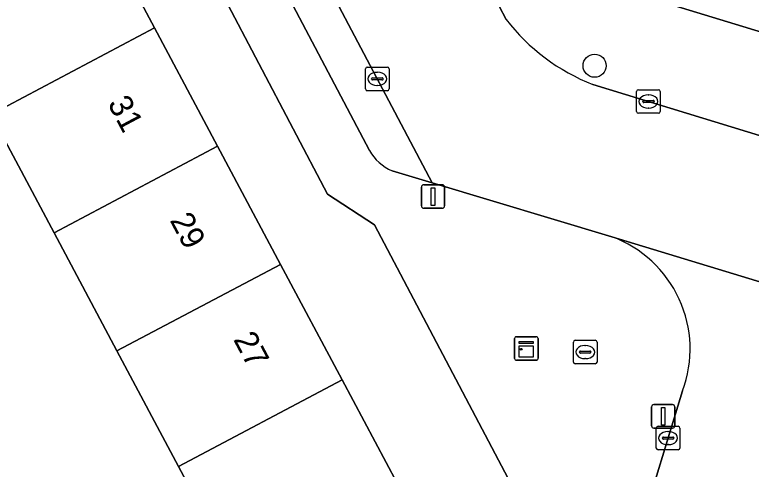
# Model space of a CAD drawing. Extents: x 160304 to 160955, y 383684 to 384161.
# Drawn here: x 160683.55 to 160714.82, y 383838.38 to 383857.69 of the extents above; entities that cross this region are included whole.
import ezdxf

# ---------------------------------------------------------------- set-up
doc = ezdxf.new("R2010")
doc.units = 0
for name, color, linetype in [('IMGEO_Boom', 7, 'Continuous'), ('IMGEO_Erf', 7, 'Continuous'), ('IMGEO_Kast', 7, 'Continuous'), ('IMGEO_Kolk', 7, 'Continuous'), ('IMGEO_Lichtmast', 7, 'Continuous'), ('IMGEO_Pand', 7, 'Continuous'), ('IMGEO_Pand_nummerreeks', 7, 'Continuous'), ('IMGEO_Parkeervlak_open', 7, 'Continuous'), ('IMGEO_Rijbaan_lokaal_open', 7, 'Continuous'), ('IMGEO_Voetpad_open', 7, 'Continuous')]:
    doc.layers.add(name, color=color, linetype=linetype)

msp = doc.modelspace()

# ---------------------------------------------------------------- linework, layer by layer
at = {"layer": 'IMGEO_Boom'}
msp.add_circle((160708.169, 383855.527), 0.489, dxfattribs=at)
at = {"layer": 'IMGEO_Erf'}
for points in [[(160696.844, 383882.915), (160709.724, 383858.649), (160729.382, 383852.644), (160784.889, 383882.06), (160783.419, 383884.791), (160777.227, 383881.501), (160772.2, 383878.83), (160767.173, 383876.159), (160762.146, 383873.488), (160757.119, 383870.817), (160752.092, 383868.146), (160747.065, 383865.475), (160742.038, 383862.804), (160737.011, 383860.133), (160729.196, 383855.981), (160720.48, 383858.649), (160711.848, 383861.291), (160707.647, 383869.198), (160704.955, 383874.264), (160702.264, 383879.33), (160699.572, 383884.396)], [(160706.29, 383834.575), (160698.822, 383848.768), (160696.833, 383850.07), (160689.542, 383863.958), (160687.096, 383862.66), (160686.663, 383862.43), (160689.481, 383857.138), (160692.156, 383852.115), (160694.833, 383847.089), (160697.446, 383842.182), (160701.657, 383834.275), (160698.945, 383825.386), (160697.309, 383820.026), (160695.709, 383814.78), (160694.073, 383809.418), (160692.164, 383803.164), (160696.3, 383801.889)]]:
    msp.add_lwpolyline(points, close=True, dxfattribs=at)
msp.add_lwpolyline([(160679.665, 383807.898), (160685.059, 383806.252), (160686.712, 383811.669), (160688.346, 383817.026), (160689.947, 383822.272), (160691.583, 383827.636), (160693.298, 383833.257), (160690.506, 383838.5), (160687.891, 383843.41), (160685.222, 383848.423), (160682.541, 383853.456)], dxfattribs=at)
at = {"layer": 'IMGEO_Kast'}
for p, q in [((160704.771, 383843.092), (160704.771, 383843.933)), ((160704.771, 383843.933), (160704.771, 383843.092)), ((160704.846, 383844.017), (160705.687, 383844.017)), ((160705.687, 383844.017), (160704.846, 383844.017)), ((160705.771, 383843.942), (160705.771, 383843.101)), ((160705.771, 383843.101), (160705.771, 383843.942)), ((160705.696, 383843.017), (160704.855, 383843.017)), ((160704.855, 383843.017), (160705.696, 383843.017))]:
    msp.add_line(p, q, dxfattribs=at)
for points in [[(160704.966, 383843.807), (160705.566, 383843.807), (160705.566, 383843.722), (160704.966, 383843.722), (160704.966, 383843.807)], [(160704.966, 383843.632), (160705.566, 383843.632), (160705.566, 383843.143), (160704.966, 383843.143), (160704.966, 383843.632)]]:
    msp.add_lwpolyline(points, dxfattribs=at)
msp.add_circle((160705.05, 383843.481), 0.0377, dxfattribs=at)
for centre, start, end in [((160704.849, 383843.939), 92.4484, 184.2845), ((160704.849, 383843.939), 92.4484, 184.2845), ((160705.693, 383843.939), 2.4484, 94.2845), ((160705.693, 383843.939), 2.4484, 94.2845), ((160704.849, 383843.095), 182.4484, 274.2845), ((160704.849, 383843.095), 182.4484, 274.2845), ((160705.693, 383843.095), 272.4484, 4.2845), ((160705.693, 383843.095), 272.4484, 4.2845)]:
    msp.add_arc(centre, 0.0779, start, end, dxfattribs=at)
at = {"layer": 'IMGEO_Kolk'}
for p, q in [((160698.445, 383854.541), (160698.445, 383855.393)), ((160698.52, 383855.467), (160699.372, 383855.467)), ((160698.933, 383855.247), (160698.958, 383855.247)), ((160699.446, 383855.393), (160699.446, 383854.541)), ((160698.704, 383854.961), (160698.704, 383854.973)), ((160699.142, 383854.924), (160698.744, 383854.924)), ((160698.747, 383855.01), (160699.145, 383855.01)), ((160699.188, 383854.973), (160699.188, 383854.961)), ((160698.956, 383854.687), (160698.931, 383854.687)), ((160699.372, 383854.467), (160698.52, 383854.467)), ((160709.953, 383853.583), (160709.953, 383854.435)), ((160710.028, 383854.509), (160710.88, 383854.509)), ((160710.441, 383854.289), (160710.466, 383854.289)), ((160710.954, 383854.435), (160710.954, 383853.583)), ((160710.212, 383854.003), (160710.212, 383854.015)), ((160710.65, 383853.966), (160710.252, 383853.966)), ((160710.255, 383854.052), (160710.653, 383854.052)), ((160710.696, 383854.015), (160710.696, 383854.003)), ((160710.464, 383853.729), (160710.439, 383853.729)), ((160710.88, 383853.509), (160710.028, 383853.509)), ((160707.271, 383842.938), (160707.271, 383843.79)), ((160707.346, 383843.864), (160708.198, 383843.864)), ((160707.759, 383843.644), (160707.784, 383843.644)), ((160708.272, 383843.79), (160708.272, 383842.938)), ((160707.53, 383843.358), (160707.53, 383843.37)), ((160707.968, 383843.321), (160707.57, 383843.321)), ((160707.573, 383843.407), (160707.971, 383843.407)), ((160708.014, 383843.37), (160708.014, 383843.358)), ((160707.782, 383843.084), (160707.757, 383843.084)), ((160708.198, 383842.864), (160707.346, 383842.864)), ((160710.863, 383840.209), (160711.715, 383840.209)), ((160710.788, 383839.283), (160710.788, 383840.135)), ((160711.276, 383839.989), (160711.301, 383839.989)), ((160711.789, 383840.135), (160711.789, 383839.283)), ((160711.047, 383839.703), (160711.047, 383839.715)), ((160711.485, 383839.666), (160711.087, 383839.666)), ((160711.09, 383839.752), (160711.488, 383839.752)), ((160711.531, 383839.715), (160711.531, 383839.703)), ((160711.299, 383839.429), (160711.274, 383839.429)), ((160711.715, 383839.209), (160710.863, 383839.209))]:
    msp.add_line(p, q, dxfattribs=at)
for points in [[(160698.445, 383854.541), (160698.445, 383855.393)], [(160698.52, 383855.467), (160699.372, 383855.467)], [(160699.446, 383855.393), (160699.446, 383854.541)], [(160699.372, 383854.467), (160698.52, 383854.467)], [(160709.953, 383853.583), (160709.953, 383854.435)], [(160710.028, 383854.509), (160710.88, 383854.509)], [(160710.954, 383854.435), (160710.954, 383853.583)], [(160710.88, 383853.509), (160710.028, 383853.509)], [(160707.271, 383842.938), (160707.271, 383843.79)], [(160707.346, 383843.864), (160708.198, 383843.864)], [(160708.272, 383843.79), (160708.272, 383842.938)], [(160708.198, 383842.864), (160707.346, 383842.864)], [(160710.863, 383840.209), (160711.715, 383840.209)], [(160710.788, 383839.283), (160710.788, 383840.135)], [(160711.789, 383840.135), (160711.789, 383839.283)], [(160711.715, 383839.209), (160710.863, 383839.209)]]:
    msp.add_lwpolyline(points, dxfattribs=at)
for centre, radius, start, end in [((160698.522, 383855.391), 0.0765, 91.552, 178.448), ((160698.522, 383855.391), 0.0765, 91.552, 178.448), ((160699.37, 383855.391), 0.0765, 1.552, 88.448), ((160699.37, 383855.391), 0.0765, 1.552, 88.448), ((160698.744, 383854.97), 0.0403, 85.8775, 175.7526), ((160698.741, 383854.96), 0.0366, 178.938, 274.7102), ((160699.145, 383854.967), 0.043, 264.8664, 352.4533), ((160699.149, 383854.972), 0.0386, 1.7309, 96.639), ((160698.522, 383854.543), 0.0765, 181.552, 268.448), ((160698.522, 383854.543), 0.0765, 181.552, 268.448), ((160699.37, 383854.543), 0.0765, 271.552, 358.448), ((160699.37, 383854.543), 0.0765, 271.552, 358.448), ((160710.03, 383854.433), 0.0765, 91.552, 178.448), ((160710.03, 383854.433), 0.0765, 91.552, 178.448), ((160710.878, 383854.433), 0.0765, 1.552, 88.448), ((160710.878, 383854.433), 0.0765, 1.552, 88.448), ((160710.252, 383854.012), 0.0403, 85.8775, 175.7526), ((160710.249, 383854.002), 0.0366, 178.938, 274.7102), ((160710.653, 383854.009), 0.043, 264.8664, 352.4533), ((160710.657, 383854.014), 0.0386, 1.7309, 96.639), ((160710.03, 383853.585), 0.0765, 181.552, 268.448), ((160710.03, 383853.585), 0.0765, 181.552, 268.448), ((160710.878, 383853.585), 0.0765, 271.552, 358.448), ((160710.878, 383853.585), 0.0765, 271.552, 358.448), ((160707.348, 383843.788), 0.0765, 91.552, 178.448), ((160707.348, 383843.788), 0.0765, 91.552, 178.448), ((160708.196, 383843.788), 0.0765, 1.552, 88.448), ((160708.196, 383843.788), 0.0765, 1.552, 88.448), ((160707.57, 383843.367), 0.0403, 85.8775, 175.7526), ((160707.567, 383843.357), 0.0366, 178.938, 274.7102), ((160707.971, 383843.364), 0.043, 264.8664, 352.4533), ((160707.975, 383843.369), 0.0386, 1.7309, 96.639), ((160707.348, 383842.94), 0.0765, 181.552, 268.448), ((160707.348, 383842.94), 0.0765, 181.552, 268.448), ((160708.196, 383842.94), 0.0765, 271.552, 358.448), ((160708.196, 383842.94), 0.0765, 271.552, 358.448), ((160710.865, 383840.133), 0.0765, 91.552, 178.448), ((160710.865, 383840.133), 0.0765, 91.552, 178.448), ((160711.713, 383840.133), 0.0765, 1.552, 88.448), ((160711.713, 383840.133), 0.0765, 1.552, 88.448), ((160711.087, 383839.712), 0.0403, 85.8775, 175.7526), ((160711.084, 383839.702), 0.0366, 178.938, 274.7102), ((160711.488, 383839.709), 0.043, 264.8664, 352.4533), ((160711.492, 383839.714), 0.0386, 1.7309, 96.639), ((160710.865, 383839.285), 0.0765, 181.552, 268.448), ((160710.865, 383839.285), 0.0765, 181.552, 268.448), ((160711.713, 383839.285), 0.0765, 271.552, 358.448), ((160711.713, 383839.285), 0.0765, 271.552, 358.448)]:
    msp.add_arc(centre, radius, start, end, dxfattribs=at)
for centre, major_axis, ratio, start_param, end_param in [((160698.932, 383854.967), (-0.387, 0.002), 0.722429, 4.712389, 7.853982), ((160698.957, 383854.967), (-0.39, 0.002), 0.717154, 1.570796, 4.712389), ((160710.44, 383854.009), (-0.387, 0.002), 0.722429, 4.712389, 7.853982), ((160710.465, 383854.009), (-0.39, 0.002), 0.717154, 1.570796, 4.712389), ((160707.758, 383843.364), (-0.387, 0.002), 0.722429, 4.712389, 7.853982), ((160707.783, 383843.364), (-0.39, 0.002), 0.717154, 1.570796, 4.712389), ((160711.275, 383839.709), (-0.387, 0.002), 0.722429, 4.712389, 7.853982), ((160711.3, 383839.709), (-0.39, 0.002), 0.717154, 1.570796, 4.712389)]:
    msp.add_ellipse(centre, major_axis=major_axis, ratio=ratio, start_param=start_param, end_param=end_param, dxfattribs=at)
at = {"layer": 'IMGEO_Lichtmast'}
for p, q in [((160700.813, 383849.571), (160700.813, 383850.371)), ((160700.813, 383850.371), (160700.813, 383849.571)), ((160700.913, 383850.471), (160701.703, 383850.471)), ((160701.703, 383850.471), (160700.913, 383850.471)), ((160701.803, 383850.371), (160701.803, 383849.571)), ((160701.803, 383849.571), (160701.803, 383850.371)), ((160701.703, 383849.471), (160700.913, 383849.471)), ((160700.913, 383849.471), (160701.703, 383849.471)), ((160710.684, 383841.131), (160711.474, 383841.131)), ((160711.474, 383841.131), (160710.684, 383841.131)), ((160710.584, 383840.231), (160710.584, 383841.031)), ((160710.584, 383841.031), (160710.584, 383840.231)), ((160711.574, 383841.031), (160711.574, 383840.231)), ((160711.574, 383840.231), (160711.574, 383841.031)), ((160711.474, 383840.131), (160710.684, 383840.131)), ((160710.684, 383840.131), (160711.474, 383840.131))]:
    msp.add_line(p, q, dxfattribs=at)
for points in [[(160701.233, 383850.346), (160701.383, 383850.346), (160701.383, 383849.596), (160701.233, 383849.596), (160701.233, 383850.346)], [(160711.004, 383841.006), (160711.154, 383841.006), (160711.154, 383840.256), (160711.004, 383840.256), (160711.004, 383841.006)]]:
    msp.add_lwpolyline(points, dxfattribs=at)
for centre, start, end in [((160700.913, 383850.371), 90, 180), ((160700.913, 383850.371), 90, 180), ((160701.703, 383850.371), 0, 90), ((160701.703, 383850.371), 360, 90), ((160700.913, 383849.571), 180, 270), ((160700.913, 383849.571), 180, 270), ((160701.703, 383849.571), 270, 0), ((160701.703, 383849.571), 270, 0), ((160710.684, 383841.031), 90, 180), ((160710.684, 383841.031), 90, 180), ((160711.474, 383841.031), 0, 90), ((160711.474, 383841.031), 360, 90), ((160710.684, 383840.231), 180, 270), ((160710.684, 383840.231), 180, 270), ((160711.474, 383840.231), 270, 0), ((160711.474, 383840.231), 270, 0)]:
    msp.add_arc(centre, 0.1, start, end, dxfattribs=at)
at = {"layer": 'IMGEO_Pand'}
for points in [[(160686.663, 383862.43), (160679.729, 383858.737), (160679.836, 383858.535), (160676.845, 383856.942), (160679.547, 383851.868), (160682.541, 383853.456), (160689.481, 383857.138)], [(160689.481, 383857.138), (160682.541, 383853.456), (160685.222, 383848.423), (160692.156, 383852.115)], [(160687.891, 383843.41), (160694.833, 383847.089), (160692.156, 383852.115), (160685.222, 383848.423)], [(160687.891, 383843.41), (160690.506, 383838.5), (160697.446, 383842.182), (160694.833, 383847.089)], [(160701.657, 383834.275), (160697.446, 383842.182), (160690.506, 383838.5), (160693.298, 383833.257)]]:
    msp.add_lwpolyline(points, close=True, dxfattribs=at)
at = {"layer": 'IMGEO_Parkeervlak_open'}
for points in [[(160699.57, 383851.066), (160701.279, 383850.551), (160693.499, 383865.285)], [(160693.334, 383861.949), (160698.606, 383851.929)]]:
    msp.add_lwpolyline(points, dxfattribs=at)
msp.add_arc((160700.418, 383852.983), 2.096, 210.1833, 246.1451, dxfattribs=at)
at = {"layer": 'IMGEO_Rijbaan_lokaal_open'}
for points in [[(160690.596, 383870.951), (160690.661, 383870.827), (160690.719, 383870.695), (160691.029, 383870.06), (160693.268, 383865.723), (160693.499, 383865.285), (160701.279, 383850.551), (160708.902, 383848.26), (160722.95, 383843.985), (160723.445, 383843.834), (160725.199, 383849.489), (160708.098, 383854.731)], [(160704.413, 383857.498), (160703.825, 383858.637), (160698.422, 383869.109)], [(160722.279, 383843.97), (160722.95, 383843.985), (160708.902, 383848.26)], [(160711.901, 383841.718), (160710.047, 383835.62), (160699.694, 383801.576), (160699.495, 383800.921), (160698.957, 383799.151), (160703.79, 383797.713), (160704.331, 383799.455), (160704.49, 383799.969), (160715.178, 383834.409)]]:
    msp.add_lwpolyline(points, dxfattribs=at)
for centre, radius, start, end in [((160711.209, 383862.712), 8.566, 217.494, 248.7016), ((160707.146, 383843.497), 5.077, 339.4926, 69.7629)]:
    msp.add_arc(centre, radius, start, end, dxfattribs=at)
at = {"layer": 'IMGEO_Voetpad_open'}
for points in [[(160795.654, 383892.917), (160793.205, 383896.093), (160788.843, 383894.871), (160786.11, 383893.415), (160787.636, 383890.542), (160787.26, 383889.314), (160786.733, 383887.593), (160786.352, 383886.349), (160783.419, 383884.791), (160784.889, 383882.06), (160729.382, 383852.644), (160709.724, 383858.649), (160696.844, 383882.915), (160693.86, 383881.358), (160692.837, 383880.981), (160692.989, 383880.566)], [(160673.936, 383893.383), (160687.448, 383867.888), (160689.542, 383863.958), (160696.833, 383850.07), (160698.822, 383848.768), (160706.29, 383834.575)], [(160698.606, 383851.929), (160693.334, 383861.949)], [(160703.825, 383858.637), (160704.413, 383857.498)], [(160708.098, 383854.731), (160725.199, 383849.489), (160726.64, 383849.047), (160727.887, 383848.768)], [(160708.902, 383848.26), (160701.279, 383850.551), (160699.57, 383851.066)], [(160710.047, 383835.62), (160711.901, 383841.718)]]:
    msp.add_lwpolyline(points, dxfattribs=at)
for centre, radius, start, end in [((160711.209, 383862.712), 8.566, 217.494, 248.7016), ((160700.418, 383852.983), 2.096, 210.1833, 246.1451), ((160707.146, 383843.497), 5.077, 339.4926, 69.7629)]:
    msp.add_arc(centre, radius, start, end, dxfattribs=at)

# ---------------------------------------------------------------- texts
at = {"layer": 'IMGEO_Pand_nummerreeks'}
for s, p in [('31', (160687.476, 383853.925)), ('29', (160690.119, 383848.963)), ('27', (160692.814, 383843.901))]:
    msp.add_text(s, height=1, rotation=298.0374, dxfattribs=at).set_placement(p)

doc.saveas('drawing.dxf')
